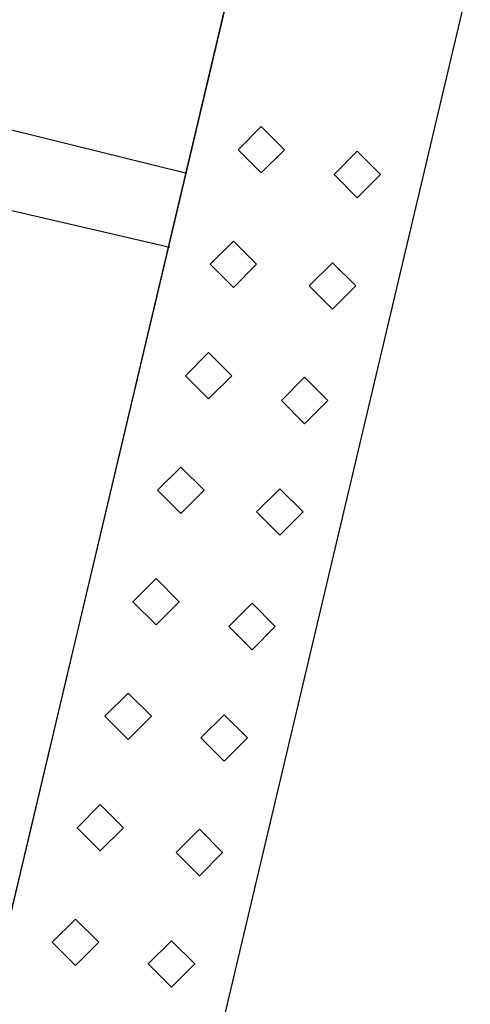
# Model space of a CAD drawing. Header units: feet. Extents: x -79 to 198, y -22 to 181.
# Tile 358 of 656: x 39.38 to 41.32, y 62.33 to 66.57. Entities that reach past the tile are written whole.
import ezdxf

# ---------------------------------------------------------------- set-up
doc = ezdxf.new("R2010")
doc.units = ezdxf.units.FT
doc.layers.add('A-LINEA', color=7, linetype='CONTINUOUS')

msp = doc.modelspace()

# ---------------------------------------------------------------- linework, layer by layer
at = {"layer": 'A-LINEA'}
for p, q in [((40.7867, 68.8311), (38.56, 59.4311)), ((40.7867, 68.8311), (38.56, 59.4311)), ((38.88, 65.8578), (40.0267, 65.5911)), ((38.88, 65.8578), (40.0267, 65.5911))]:
    msp.add_line(p, q, dxfattribs=at)
for points in [[(39, 61.2844), (39.9733, 61.0578), (41.32, 66.7511), (40.3467, 66.9778), (39, 61.2844)], [(39, 61.2844), (39.9733, 61.0578), (41.32, 66.7511), (40.3467, 66.9778), (39, 61.2844)], [(38.88, 65.8578), (38.96, 66.1911), (40.0933, 65.9111)], [(38.88, 65.8578), (38.96, 66.1911), (40.0933, 65.9111)], [(40.52, 66.0111), (40.42, 66.1111), (40.32, 66.0111), (40.42, 65.9111), (40.52, 66.0111)], [(40.52, 66.0111), (40.42, 66.1111), (40.32, 66.0111), (40.42, 65.9111), (40.52, 66.0111)], [(40.9333, 65.9044), (40.8333, 66.0044), (40.7333, 65.9044), (40.8333, 65.8044), (40.9333, 65.9044)], [(40.9333, 65.9044), (40.8333, 66.0044), (40.7333, 65.9044), (40.8333, 65.8044), (40.9333, 65.9044)], [(40.4, 65.5178), (40.3, 65.6178), (40.2, 65.5178), (40.3, 65.4178), (40.4, 65.5178)], [(40.4, 65.5178), (40.3, 65.6178), (40.2, 65.5178), (40.3, 65.4178), (40.4, 65.5178)], [(40.8267, 65.4244), (40.7267, 65.5244), (40.6267, 65.4244), (40.7267, 65.3244), (40.8267, 65.4244)], [(40.8267, 65.4244), (40.7267, 65.5244), (40.6267, 65.4244), (40.7267, 65.3244), (40.8267, 65.4244)], [(40.2933, 65.0378), (40.1933, 65.1378), (40.0933, 65.0378), (40.1933, 64.9378), (40.2933, 65.0378)], [(40.2933, 65.0378), (40.1933, 65.1378), (40.0933, 65.0378), (40.1933, 64.9378), (40.2933, 65.0378)], [(40.7067, 64.9311), (40.6067, 65.0311), (40.5067, 64.9311), (40.6067, 64.8311), (40.7067, 64.9311)], [(40.7067, 64.9311), (40.6067, 65.0311), (40.5067, 64.9311), (40.6067, 64.8311), (40.7067, 64.9311)], [(40.1733, 64.5444), (40.0733, 64.6444), (39.9733, 64.5444), (40.0733, 64.4444), (40.1733, 64.5444)], [(40.1733, 64.5444), (40.0733, 64.6444), (39.9733, 64.5444), (40.0733, 64.4444), (40.1733, 64.5444)], [(40.6, 64.4511), (40.5, 64.5511), (40.4, 64.4511), (40.5, 64.3511), (40.6, 64.4511)], [(40.6, 64.4511), (40.5, 64.5511), (40.4, 64.4511), (40.5, 64.3511), (40.6, 64.4511)], [(40.0667, 64.0644), (39.9667, 64.1644), (39.8667, 64.0644), (39.9667, 63.9644), (40.0667, 64.0644)], [(40.0667, 64.0644), (39.9667, 64.1644), (39.8667, 64.0644), (39.9667, 63.9644), (40.0667, 64.0644)], [(40.48, 63.9578), (40.38, 64.0578), (40.28, 63.9578), (40.38, 63.8578), (40.48, 63.9578)], [(40.48, 63.9578), (40.38, 64.0578), (40.28, 63.9578), (40.38, 63.8578), (40.48, 63.9578)], [(39.9467, 63.5711), (39.8467, 63.6711), (39.7467, 63.5711), (39.8467, 63.4711), (39.9467, 63.5711)], [(39.9467, 63.5711), (39.8467, 63.6711), (39.7467, 63.5711), (39.8467, 63.4711), (39.9467, 63.5711)], [(40.36, 63.4778), (40.26, 63.5778), (40.16, 63.4778), (40.26, 63.3778), (40.36, 63.4778)], [(40.36, 63.4778), (40.26, 63.5778), (40.16, 63.4778), (40.26, 63.3778), (40.36, 63.4778)], [(39.8267, 63.0911), (39.7267, 63.1911), (39.6267, 63.0911), (39.7267, 62.9911), (39.8267, 63.0911)], [(39.8267, 63.0911), (39.7267, 63.1911), (39.6267, 63.0911), (39.7267, 62.9911), (39.8267, 63.0911)], [(40.2533, 62.9844), (40.1533, 63.0844), (40.0533, 62.9844), (40.1533, 62.8844), (40.2533, 62.9844)], [(40.2533, 62.9844), (40.1533, 63.0844), (40.0533, 62.9844), (40.1533, 62.8844), (40.2533, 62.9844)], [(39.72, 62.5978), (39.62, 62.6978), (39.52, 62.5978), (39.62, 62.4978), (39.72, 62.5978)], [(39.72, 62.5978), (39.62, 62.6978), (39.52, 62.5978), (39.62, 62.4978), (39.72, 62.5978)], [(40.1333, 62.5044), (40.0333, 62.6044), (39.9333, 62.5044), (40.0333, 62.4044), (40.1333, 62.5044)], [(40.1333, 62.5044), (40.0333, 62.6044), (39.9333, 62.5044), (40.0333, 62.4044), (40.1333, 62.5044)]]:
    msp.add_lwpolyline(points, dxfattribs=at)

doc.saveas('drawing.dxf')
